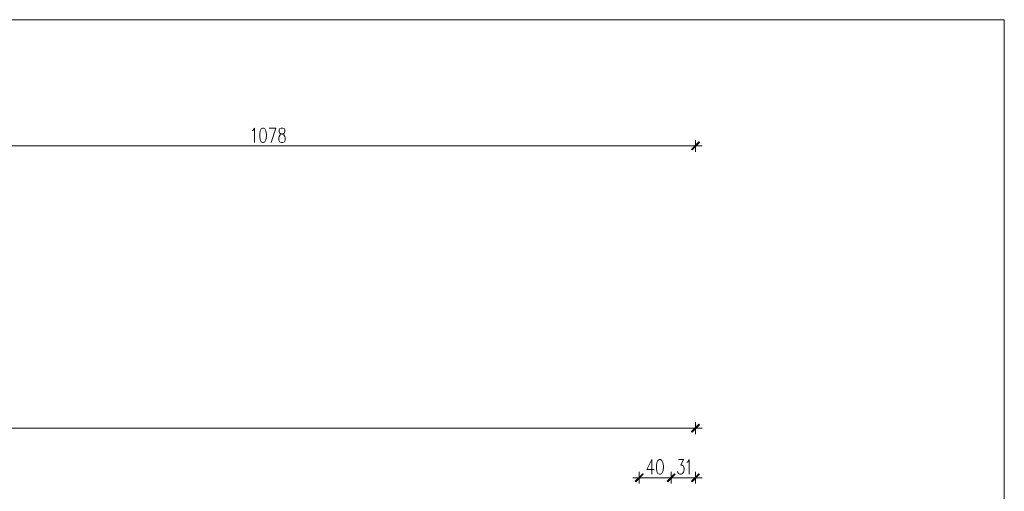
# Model space of a CAD drawing. Header units: inches. Extents: x -1441 to 3871, y -4351 to 2413.
# Tile 308 of 308: x 1360 to 2603, y 1818 to 2413. Entities that reach past the tile are written whole.
import ezdxf

# ---------------------------------------------------------------- set-up
doc = ezdxf.new("R2010")
doc.units = ezdxf.units.IN
doc.header["$MEASUREMENT"] = 0
for name, color, linetype in [('at_Entity', 7, 'Continuous'), ('at_Rect', 7, 'Continuous'), ('at_Solid', 7, 'Continuous')]:
    doc.layers.add(name, color=color, linetype=linetype)

msp = doc.modelspace()

# ---------------------------------------------------------------- hatches: boundary and pattern name
at = {"layer": 'at_Solid', "lineweight": 15}
for points in [[(2217.24653, 2258.70726), (2208.779, 2248.59393), (2207.93463, 2248.97556)], [(2218.0909, 2257.89628), (2217.24653, 2258.70726), (2208.779, 2248.59393)], [(2217.24653, 1902.73715), (2208.779, 1892.57611), (2207.93463, 1893.43479)], [(2218.0909, 1901.87847), (2217.24653, 1902.73715), (2208.779, 1892.57611)], [(2136.82171, 1830.79894), (2137.66608, 1829.94026), (2146.55817, 1840.10129)], [(2137.66608, 1829.94026), (2146.55817, 1840.10129), (2146.97797, 1839.67195)], [(2177.03173, 1830.79894), (2177.88087, 1829.94026), (2186.3484, 1840.10129)], [(2186.3484, 1840.10129), (2177.88087, 1829.94026), (2177.03173, 1830.79894)], [(2177.88087, 1829.94026), (2186.3484, 1840.10129), (2187.19277, 1839.67195)], [(2187.19277, 1839.67195), (2186.3484, 1840.10129), (2177.88087, 1829.94026)], [(2217.24653, 1840.10129), (2208.779, 1829.94026), (2207.93463, 1830.79894)], [(2218.0909, 1839.67195), (2217.24653, 1840.10129), (2208.779, 1829.94026)]]:
    msp.add_hatch(color=7, dxfattribs=at).paths.add_polyline_path(points)

# ---------------------------------------------------------------- linework, layer by layer
at = {"layer": 'at_Entity', "color": 7, "lineweight": 15}
for p, q in [((1654.27279, 2273.54332), (1655.96629, 2276.07165)), ((1655.96629, 2276.07165), (1655.96629, 2257.89628)), ((1664.42905, 2275.26068), (1663.16011, 2272.68464)), ((1666.12255, 2276.07165), (1664.42905, 2275.26068)), ((1667.39149, 2276.07165), (1666.12255, 2276.07165)), ((1669.085, 2275.26068), (1667.39149, 2276.07165)), ((1670.35393, 2272.68464), (1669.085, 2275.26068)), ((1674.59008, 2276.07165), (1683.05761, 2276.07165)), ((1683.05761, 2276.07165), (1677.12796, 2257.89628)), ((1687.70879, 2275.26068), (1687.28899, 2273.54332)), ((1689.82686, 2276.07165), (1687.70879, 2275.26068)), ((1691.94494, 2276.07165), (1689.82686, 2276.07165)), ((1694.06301, 2275.26068), (1691.94494, 2276.07165)), ((1694.48281, 2273.54332), (1694.06301, 2275.26068)), ((1653.00385, 2272.68464), (1654.27279, 2273.54332)), ((1663.16011, 2272.68464), (1662.73554, 2268.48666)), ((1662.73554, 2268.48666), (1662.73554, 2265.48128)), ((1662.73554, 2265.48128), (1663.16011, 2261.28329)), ((1671.20307, 2268.48666), (1670.35393, 2272.68464)), ((1670.35393, 2261.28329), (1671.20307, 2265.48128)), ((1671.20307, 2265.48128), (1671.20307, 2268.48666)), ((1686.86442, 2263.81163), (1687.28899, 2265.48128)), ((1686.86442, 2261.28329), (1686.86442, 2263.81163)), ((1687.28899, 2273.54332), (1687.28899, 2271.87367)), ((1687.28899, 2271.87367), (1687.70879, 2270.15631)), ((1687.28899, 2265.48128), (1688.55793, 2267.62798)), ((1687.70879, 2270.15631), (1688.9825, 2269.29763)), ((1688.55793, 2267.62798), (1690.25143, 2268.48666)), ((1688.9825, 2269.29763), (1691.52037, 2268.48666)), ((1690.25143, 2268.48666), (1692.7893, 2269.29763)), ((1691.52037, 2268.48666), (1693.21387, 2267.62798)), ((1692.7893, 2269.29763), (1694.06301, 2270.15631)), ((1693.21387, 2267.62798), (1694.48281, 2265.48128)), ((1694.06301, 2270.15631), (1694.48281, 2271.87367)), ((1694.48281, 2271.87367), (1694.48281, 2273.54332)), ((1694.48281, 2265.48128), (1694.90738, 2263.81163)), ((1694.90738, 2263.81163), (1694.90738, 2261.28329)), ((2207.51006, 2253.65059), (1140.82096, 2253.65059)), ((1663.16011, 2261.28329), (1664.42905, 2258.70726)), ((1664.42905, 2258.70726), (1666.12255, 2257.89628)), ((1666.12255, 2257.89628), (1667.39149, 2257.89628)), ((1667.39149, 2257.89628), (1669.085, 2258.70726)), ((1669.085, 2258.70726), (1670.35393, 2261.28329)), ((1687.28899, 2259.56594), (1686.86442, 2261.28329)), ((1687.70879, 2258.70726), (1687.28899, 2259.56594)), ((1689.82686, 2257.89628), (1687.70879, 2258.70726)), ((1691.94494, 2257.89628), (1689.82686, 2257.89628)), ((1694.06301, 2258.70726), (1691.94494, 2257.89628)), ((1694.48281, 2259.56594), (1694.06301, 2258.70726)), ((1694.90738, 2261.28329), (1694.48281, 2259.56594)), ((2204.54762, 2253.65059), (2221.47791, 2253.65059)), ((2207.93463, 2248.97556), (2217.24653, 2258.70726)), ((2208.3592, 2248.97556), (2217.6711, 2258.32562)), ((2217.24653, 2258.70726), (2208.779, 2248.59393)), ((2217.24653, 2258.70726), (2208.779, 2248.59393)), ((2208.779, 2248.59393), (2218.0909, 2257.89628)), ((2213.01038, 2260.85396), (2213.01038, 2246.01789)), ((2218.0909, 2257.89628), (2217.24653, 2258.70726)), ((2208.779, 2248.59393), (2207.93463, 2248.97556)), ((2207.93463, 1893.43479), (2217.24653, 1902.73715)), ((2208.3592, 1893.00545), (2217.6711, 1902.30781)), ((2217.24653, 1902.73715), (2208.779, 1892.57611)), ((2217.24653, 1902.73715), (2208.779, 1892.57611)), ((2213.01038, 1905.26548), (2213.01038, 1890.04778)), ((2218.0909, 1901.87847), (2217.24653, 1902.73715)), ((2207.51006, 1897.68048), (-1056.89232, 1897.68048)), ((2204.54762, 1897.68048), (2221.47791, 1897.68048)), ((2208.779, 1892.57611), (2207.93463, 1893.43479)), ((2208.779, 1892.57611), (2218.0909, 1901.87847)), ((2157.98337, 1857.89503), (2151.63392, 1845.5873)), ((2157.98337, 1857.89503), (2157.98337, 1839.67195)), ((2164.33283, 1854.07868), (2163.91303, 1849.83299)), ((2165.60176, 1856.60701), (2164.33283, 1854.07868)), ((2167.30004, 1857.89503), (2165.60176, 1856.60701)), ((2168.56898, 1857.89503), (2167.30004, 1857.89503)), ((2170.26248, 1856.60701), (2168.56898, 1857.89503)), ((2171.53142, 1854.07868), (2170.26248, 1856.60701)), ((2172.37579, 1849.83299), (2171.53142, 1854.07868)), ((2191.42415, 1857.89503), (2197.7736, 1857.89503)), ((2197.7736, 1857.89503), (2194.38659, 1850.69166)), ((2202.00498, 1854.07868), (2203.27869, 1854.88965)), ((2203.27869, 1854.88965), (2204.96742, 1857.89503)), ((2204.96742, 1857.89503), (2204.96742, 1839.67195)), ((2146.55817, 1840.10129), (2136.82171, 1830.79894)), ((2137.66608, 1829.94026), (2146.55817, 1840.10129)), ((2137.66608, 1829.94026), (2146.55817, 1840.10129)), ((2141.90222, 1827.84126), (2141.90222, 1842.62962)), ((2146.55817, 1840.10129), (2146.97797, 1839.67195)), ((2151.63392, 1845.5873), (2160.94581, 1845.5873)), ((2163.91303, 1849.83299), (2163.91303, 1847.30465)), ((2163.91303, 1847.30465), (2164.33283, 1843.05896)), ((2164.33283, 1843.05896), (2165.60176, 1840.53063)), ((2165.60176, 1840.53063), (2167.30004, 1839.67195)), ((2168.56898, 1839.67195), (2170.26248, 1840.53063)), ((2170.26248, 1840.53063), (2171.53142, 1843.05896)), ((2171.53142, 1843.05896), (2172.37579, 1847.30465)), ((2172.37579, 1847.30465), (2172.37579, 1849.83299)), ((2186.3484, 1840.10129), (2177.03173, 1830.79894)), ((2177.03173, 1830.79894), (2186.3484, 1840.10129)), ((2177.88087, 1829.94026), (2186.3484, 1840.10129)), ((2177.88087, 1829.94026), (2186.3484, 1840.10129)), ((2186.3484, 1840.10129), (2177.88087, 1829.94026)), ((2186.3484, 1840.10129), (2177.88087, 1829.94026)), ((2182.11225, 1827.84126), (2182.11225, 1842.62962)), ((2182.11225, 1842.62962), (2182.11225, 1827.84126)), ((2186.3484, 1840.10129), (2187.19277, 1839.67195)), ((2187.19277, 1839.67195), (2186.3484, 1840.10129)), ((2190.57978, 1841.38931), (2190.15521, 1843.05896)), ((2191.42415, 1840.53063), (2190.57978, 1841.38931)), ((2193.11765, 1839.67195), (2191.42415, 1840.53063)), ((2194.38659, 1850.69166), (2196.08009, 1850.69166)), ((2196.50466, 1840.53063), (2194.81116, 1839.67195)), ((2196.08009, 1850.69166), (2197.3538, 1849.83299)), ((2197.7736, 1842.20028), (2196.50466, 1840.53063)), ((2197.3538, 1849.83299), (2197.7736, 1848.97431)), ((2197.7736, 1848.97431), (2198.62274, 1846.44597)), ((2198.62274, 1844.77632), (2197.7736, 1842.20028)), ((2198.62274, 1846.44597), (2198.62274, 1844.77632)), ((2207.93463, 1830.79894), (2217.24653, 1840.10129)), ((2217.24653, 1840.10129), (2208.779, 1829.94026)), ((2217.24653, 1840.10129), (2208.779, 1829.94026)), ((2213.01038, 1842.62962), (2213.01038, 1827.84126)), ((2218.0909, 1839.67195), (2217.24653, 1840.10129)), ((2150.36498, 1834.99692), (2133.85927, 1834.99692)), ((2136.82171, 1830.79894), (2137.66608, 1829.94026)), ((2146.55817, 1839.67195), (2137.24628, 1830.3696)), ((2146.97797, 1839.67195), (2137.66608, 1829.94026)), ((2176.61193, 1834.99692), (2147.82711, 1834.99692)), ((2167.30004, 1839.67195), (2168.56898, 1839.67195)), ((2190.15521, 1834.99692), (2173.64472, 1834.99692)), ((2173.64472, 1834.99692), (2190.15521, 1834.99692)), ((2177.03173, 1830.79894), (2177.88087, 1829.94026)), ((2177.88087, 1829.94026), (2177.03173, 1830.79894)), ((2186.7682, 1839.67195), (2177.4563, 1830.3696)), ((2177.4563, 1830.3696), (2186.7682, 1839.67195)), ((2187.19277, 1839.67195), (2177.88087, 1829.94026)), ((2177.88087, 1829.94026), (2187.19277, 1839.67195)), ((2207.51006, 1834.99692), (2187.61734, 1834.99692)), ((2194.81116, 1839.67195), (2193.11765, 1839.67195)), ((2204.54762, 1834.99692), (2221.47791, 1834.99692)), ((2208.779, 1829.94026), (2207.93463, 1830.79894)), ((2208.3592, 1830.3696), (2217.6711, 1839.67195)), ((2208.779, 1829.94026), (2218.0909, 1839.67195))]:
    msp.add_line(p, q, dxfattribs=at)
at = {"layer": 'at_Rect', "color": 7, "lineweight": 15}
for q in [(-1441.23843, 2412.78717), (2602.86253, -4350.50183)]:
    msp.add_line((2602.86253, 2412.78717), q, dxfattribs=at)

doc.saveas('drawing.dxf')
